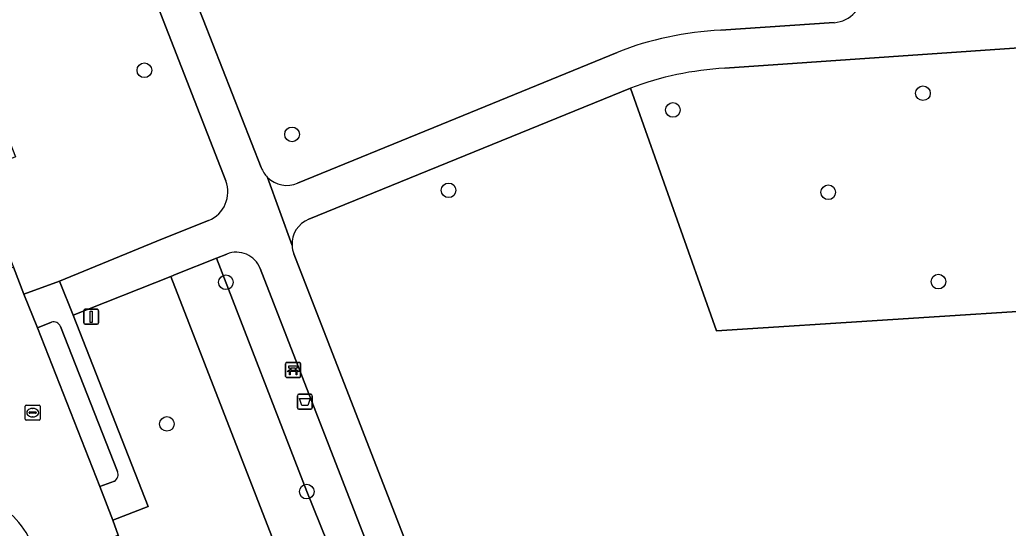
# Model space of a CAD drawing. Extents: x 159680 to 160786, y 387323 to 388340.
# Drawn here: x 160151.9 to 160217.9, y 387907.8 to 387941.8 of the extents above; entities that cross this region are included whole.
import ezdxf

# ---------------------------------------------------------------- set-up
doc = ezdxf.new("R2010")
doc.units = 0
for name, color, linetype in [('IMGEO_Afvalbak', 7, 'Continuous'), ('IMGEO_Bank', 7, 'Continuous'), ('IMGEO_Boom', 7, 'Continuous'), ('IMGEO_Groenvoorziening', 7, 'Continuous'), ('IMGEO_Lichtmast', 7, 'Continuous'), ('IMGEO_Rijbaan_lokaal_open', 7, 'Continuous'), ('IMGEO_Rioolput', 7, 'Continuous'), ('IMGEO_Voetpad_halfverhard', 7, 'Continuous'), ('IMGEO_Voetpad_open', 7, 'Continuous')]:
    doc.layers.add(name, color=color, linetype=linetype)

msp = doc.modelspace()

# ---------------------------------------------------------------- linework, layer by layer
at = {"layer": 'IMGEO_Afvalbak'}
for p, q in [((160170.416, 387915.876), (160170.416, 387916.676)), ((160170.416, 387916.676), (160170.416, 387915.876)), ((160170.516, 387916.776), (160171.306, 387916.776)), ((160171.306, 387916.776), (160170.516, 387916.776)), ((160171.406, 387916.676), (160171.406, 387915.876)), ((160171.406, 387915.876), (160171.406, 387916.676)), ((160171.306, 387915.776), (160170.516, 387915.776)), ((160170.516, 387915.776), (160171.306, 387915.776))]:
    msp.add_line(p, q, dxfattribs=at)
msp.add_lwpolyline([(160170.559, 387916.49), (160171.263, 387916.49), (160171.114, 387916.02), (160170.708, 387916.02), (160170.559, 387916.49)], dxfattribs=at)
for centre, start, end in [((160170.516, 387916.676), 90, 180), ((160170.516, 387916.676), 90, 180), ((160171.306, 387916.676), 0, 90), ((160171.306, 387916.676), 360, 90), ((160170.516, 387915.876), 180, 270), ((160170.516, 387915.876), 180, 270), ((160171.306, 387915.876), 270, 0), ((160171.306, 387915.876), 270, 0)]:
    msp.add_arc(centre, 0.1, start, end, dxfattribs=at)
at = {"layer": 'IMGEO_Bank'}
for p, q in [((160169.634, 387917.969), (160169.634, 387918.81)), ((160169.634, 387918.81), (160169.634, 387917.969)), ((160169.709, 387918.894), (160170.55, 387918.894)), ((160170.55, 387918.894), (160169.709, 387918.894)), ((160170.331, 387918.292), (160169.938, 387918.292)), ((160169.943, 387918.4), (160169.943, 387918.506)), ((160169.987, 387918.506), (160169.987, 387918.4)), ((160170.275, 387918.512), (160169.993, 387918.512)), ((160169.993, 387918.394), (160170.275, 387918.394)), ((160170.281, 387918.4), (160170.281, 387918.506)), ((160170.325, 387918.506), (160170.325, 387918.4)), ((160170.634, 387918.819), (160170.634, 387917.978)), ((160170.634, 387917.978), (160170.634, 387918.819)), ((160170.559, 387917.894), (160169.718, 387917.894)), ((160169.718, 387917.894), (160170.559, 387917.894))]:
    msp.add_line(p, q, dxfattribs=at)
for points in [[(160169.881, 387918.292), (160169.739, 387918.292), (160169.851, 387918.394), (160169.937, 387918.394)], [(160169.937, 387918.512), (160169.851, 387918.512), (160169.851, 387918.673), (160170.414, 387918.673), (160170.414, 387918.512), (160170.331, 387918.512)], [(160169.931, 387918.285), (160169.931, 387918.078), (160169.888, 387918.078), (160169.888, 387918.285)], [(160170.331, 387918.394), (160170.414, 387918.394), (160170.526, 387918.292), (160170.387, 387918.292)], [(160170.381, 387918.285), (160170.381, 387918.078), (160170.337, 387918.078), (160170.337, 387918.285)]]:
    msp.add_lwpolyline(points, dxfattribs=at)
for centre, radius, start, end in [((160169.712, 387918.816), 0.0779, 92.4484, 184.28452), ((160169.712, 387918.816), 0.0779, 92.4484, 184.28452), ((160169.881, 387918.285), 0.00671, 2.89567, 87.10433), ((160169.938, 387918.285), 0.00671, 92.89567, 177.10433), ((160169.936, 387918.505), 0.00671, 2.89567, 87.10433), ((160169.936, 387918.401), 0.00671, 272.89567, 357.10433), ((160169.993, 387918.505), 0.00671, 92.89567, 177.10433), ((160169.993, 387918.401), 0.00671, 182.89567, 267.10433), ((160170.275, 387918.505), 0.00671, 2.89567, 87.10433), ((160170.275, 387918.401), 0.00671, 272.89567, 357.10433), ((160170.332, 387918.505), 0.00671, 92.89567, 177.10433), ((160170.332, 387918.401), 0.00671, 182.89567, 267.10433), ((160170.33, 387918.285), 0.00671, 2.89567, 87.10433), ((160170.387, 387918.285), 0.00671, 92.89567, 177.10433), ((160170.556, 387918.816), 0.0779, 2.4484, 94.28452), ((160170.556, 387918.816), 0.0779, 2.4484, 94.28452), ((160169.712, 387917.972), 0.0779, 182.4484, 274.28452), ((160169.712, 387917.972), 0.0779, 182.4484, 274.28452), ((160170.556, 387917.972), 0.0779, 272.4484, 4.28452), ((160170.556, 387917.972), 0.0779, 272.4484, 4.28452)]:
    msp.add_arc(centre, radius, start, end, dxfattribs=at)
at = {"layer": 'IMGEO_Boom'}
for centre in [(160160.198, 387938.419), (160212.205, 387936.889), (160195.499, 387935.77), (160170.06, 387934.135), (160180.518, 387930.399), (160205.876, 387930.269), (160165.64, 387924.253), (160213.238, 387924.301), (160161.701, 387914.792), (160171.044, 387910.266)]:
    msp.add_circle(centre, 0.489, dxfattribs=at)
at = {"layer": 'IMGEO_Groenvoorziening'}
for points in [[(160146.101, 387981.164), (160142.324, 387979.675), (160138.864, 387978.366), (160131.76, 387975.659), (160133.244, 387971.861), (160134.554, 387968.586), (160135.868, 387965.217), (160137.991, 387959.814), (160140.621, 387960.823), (160151.591, 387932.646), (160148.978, 387931.586), (160150.863, 387926.76), (160151.456, 387925.265), (160152.156, 387923.465), (160154.538, 387924.338), (160161.401, 387927.165), (160164.49, 387928.393)], [(160165.633, 387931.034), (160161.804, 387940.861), (160146.101, 387981.164)], [(160208.168, 387943.723), (160207.556, 387953.24), (160189.401, 387949.797), (160185.887, 387949.063), (160185.254, 387951.472), (160171.077, 387945.62), (160163.813, 387942.595), (160164.121, 387941.81), (160167.999, 387931.913)], [(160198.713, 387941.098), (160206.269, 387941.601)], [(160221.302, 387933.442), (160220.879, 387940.086), (160198.981, 387938.557)], [(160170.434, 387930.866), (160180.021, 387934.796), (160191.768, 387939.611)], [(160221.967, 387922.53), (160198.415, 387921.014), (160192.67, 387937.221), (160171.184, 387928.476)], [(160192.67, 387937.221), (160198.415, 387921.014), (160221.967, 387922.53), (160221.76, 387926.12), (160221.586, 387928.904), (160221.302, 387933.442)], [(160165.706, 387926.143), (160165.016, 387925.868), (160171.044, 387910.266), (160176.625, 387896.482), (160181.748, 387882.357), (160184.355, 387875.641), (160189.451, 387877.619), (160188.578, 387877.562)], [(160170.184, 387926.148), (160181.642, 387896.652), (160188.081, 387880.462)], [(160185.48, 387879.997), (160167.932, 387925.178)], [(160161.958, 387924.652), (160155.436, 387922.055), (160160.461, 387909.279), (160158.08, 387908.368), (160158.448, 387907.349), (160158.881, 387906.227), (160160.987, 387900.854), (160163.654, 387901.917), (160174.514, 387874.005), (160171.868, 387872.939), (160175.772, 387862.953), (160178.397, 387856.184), (160181.057, 387857.24), (160191.985, 387829.315), (160189.292, 387828.254), (160190.864, 387824.246), (160191.887, 387821.565), (160194.696, 387822.564), (160195.006, 387821.695)], [(160198.562, 387819.884), (160203.526, 387821.946), (160220.998, 387828.827), (160218.994, 387833.988), (160197.633, 387825.935), (160186.463, 387857.316), (160187.833, 387858.03), (160187.32, 387859.333), (160161.958, 387924.652)], [(160153.993, 387921.599), (160153.052, 387921.218)], [(160153.052, 387921.218), (160157.219, 387910.606), (160158.192, 387910.964)], [(160158.404, 387911.614), (160154.593, 387921.303)]]:
    msp.add_lwpolyline(points, dxfattribs=at)
msp.add_lwpolyline([(160189.451, 387877.619), (160184.355, 387875.641), (160181.748, 387882.357), (160176.625, 387896.482), (160171.044, 387910.266), (160165.016, 387925.868), (160162.326, 387924.798), (160161.958, 387924.652), (160187.32, 387859.333), (160187.833, 387858.03), (160191.79, 387859.566), (160195.846, 387861.141), (160195.054, 387863.182)], close=True, dxfattribs=at)
for centre, radius, start, end in [((160206.133, 387943.633), 2.037, 273.82156, 2.52705), ((160199.685, 387919.597), 21.523, 92.58839, 111.58197), ((160200.137, 387917.523), 21.065, 93.14514, 110.76026), ((160169.732, 387932.59), 1.86, 201.34399, 225.3797), ((160163.722, 387930.293), 2.049, 291.99928, 21.1957), ((160169.733, 387932.589), 1.86, 225.33193, 292.14694), ((160171.865, 387926.805), 1.804, 112.17377, 182.95533), ((160166.339, 387924.553), 1.711, 21.41658, 111.7087), ((160171.877, 387926.806), 1.816, 182.9707, 201.24657), ((160154.115, 387921.09), 0.524, 24.04824, 103.43444), ((160157.913, 387911.415), 0.53, 301.78957, 22.08256)]:
    msp.add_arc(centre, radius, start, end, dxfattribs=at)
at = {"layer": 'IMGEO_Lichtmast'}
for p, q in [((160156.148, 387921.549), (160156.148, 387922.349)), ((160156.148, 387922.349), (160156.148, 387921.549)), ((160156.248, 387922.449), (160157.038, 387922.449)), ((160157.038, 387922.449), (160156.248, 387922.449)), ((160157.138, 387922.349), (160157.138, 387921.549)), ((160157.138, 387921.549), (160157.138, 387922.349)), ((160157.038, 387921.449), (160156.248, 387921.449)), ((160156.248, 387921.449), (160157.038, 387921.449))]:
    msp.add_line(p, q, dxfattribs=at)
msp.add_lwpolyline([(160156.568, 387922.324), (160156.718, 387922.324), (160156.718, 387921.574), (160156.568, 387921.574), (160156.568, 387922.324)], dxfattribs=at)
for centre, start, end in [((160156.248, 387922.349), 90, 180), ((160156.248, 387922.349), 90, 180), ((160157.038, 387922.349), 0, 90), ((160157.038, 387922.349), 360, 90), ((160156.248, 387921.549), 180, 270), ((160156.248, 387921.549), 180, 270), ((160157.038, 387921.549), 270, 0), ((160157.038, 387921.549), 270, 0)]:
    msp.add_arc(centre, 0.1, start, end, dxfattribs=at)
at = {"layer": 'IMGEO_Rijbaan_lokaal_open'}
for points in [[(160153.052, 387921.218), (160152.156, 387923.465), (160151.456, 387925.265), (160149.838, 387924.597), (160147.944, 387923.815), (160146.305, 387923.152), (160146.7, 387922.155)], [(160152.882, 387906.291), (160153.292, 387905.329), (160154.919, 387905.962), (160156.809, 387906.723), (160158.448, 387907.349), (160158.08, 387908.368), (160157.219, 387910.606), (160153.052, 387921.218)]]:
    msp.add_lwpolyline(points, dxfattribs=at)
msp.add_arc((160147.594, 387904.599), 5.552, 17.74334, 108.43231, dxfattribs=at)
at = {"layer": 'IMGEO_Rioolput'}
for p, q in [((160152.236, 387915.119), (160152.236, 387915.971)), ((160152.311, 387916.045), (160153.163, 387916.045)), ((160152.724, 387915.825), (160152.749, 387915.825)), ((160153.237, 387915.971), (160153.237, 387915.119)), ((160153.163, 387915.045), (160152.311, 387915.045)), ((160152.495, 387915.539), (160152.495, 387915.551)), ((160152.933, 387915.502), (160152.535, 387915.502)), ((160152.538, 387915.588), (160152.936, 387915.588)), ((160152.747, 387915.265), (160152.722, 387915.265)), ((160152.979, 387915.551), (160152.979, 387915.539))]:
    msp.add_line(p, q, dxfattribs=at)
for points in [[(160152.236, 387915.119), (160152.236, 387915.971)], [(160152.311, 387916.045), (160153.163, 387916.045)], [(160153.237, 387915.971), (160153.237, 387915.119)], [(160153.163, 387915.045), (160152.311, 387915.045)]]:
    msp.add_lwpolyline(points, dxfattribs=at)
for centre, radius, start, end in [((160152.313, 387915.969), 0.0765, 91.55205, 178.44795), ((160152.313, 387915.969), 0.0765, 91.55205, 178.44795), ((160153.161, 387915.969), 0.0765, 1.55205, 88.44795), ((160153.161, 387915.969), 0.0765, 1.55205, 88.44795), ((160152.313, 387915.121), 0.0765, 181.55205, 268.44795), ((160152.313, 387915.121), 0.0765, 181.55205, 268.44795), ((160152.535, 387915.548), 0.0403, 85.87752, 175.75265), ((160152.532, 387915.538), 0.0366, 178.93798, 274.71019), ((160152.936, 387915.545), 0.043, 264.86636, 352.45326), ((160152.94, 387915.55), 0.0386, 1.73085, 96.63898), ((160153.161, 387915.121), 0.0765, 271.55205, 358.44795), ((160153.161, 387915.121), 0.0765, 271.55205, 358.44795)]:
    msp.add_arc(centre, radius, start, end, dxfattribs=at)
for centre, major_axis, ratio, start_param, end_param in [((160152.723, 387915.545), (-0.387, 0.002), 0.722429, 4.712389, 7.853982), ((160152.748, 387915.545), (-0.39, 0.002), 0.717154, 1.570796, 4.712389)]:
    msp.add_ellipse(centre, major_axis=major_axis, ratio=ratio, start_param=start_param, end_param=end_param, dxfattribs=at)
at = {"layer": 'IMGEO_Voetpad_halfverhard'}
for points in [[(160167.999, 387931.913), (160164.121, 387941.81), (160163.813, 387942.595), (160163.17, 387944.237), (160152.156, 387972.348), (160149.641, 387978.766), (160148.364, 387982.025), (160146.101, 387981.164), (160161.804, 387940.861), (160165.633, 387931.034)], [(160170.063, 387926.712), (160168.425, 387931.266)], [(160164.49, 387928.393), (160161.401, 387927.165), (160154.538, 387924.338), (160155.436, 387922.055), (160161.958, 387924.652), (160162.326, 387924.798), (160165.016, 387925.868), (160165.706, 387926.143)], [(160188.081, 387880.462), (160181.642, 387896.652), (160170.184, 387926.148)], [(160167.932, 387925.178), (160185.48, 387879.997)]]:
    msp.add_lwpolyline(points, dxfattribs=at)
for centre, radius, start, end in [((160169.732, 387932.59), 1.86, 201.34399, 225.3797), ((160163.722, 387930.293), 2.049, 291.99928, 21.1957), ((160166.339, 387924.553), 1.711, 21.41658, 111.7087), ((160171.877, 387926.806), 1.816, 182.9707, 201.24657)]:
    msp.add_arc(centre, radius, start, end, dxfattribs=at)
at = {"layer": 'IMGEO_Voetpad_open'}
for points in [[(160198.981, 387938.557), (160220.879, 387940.086), (160220.722, 387942.558)], [(160206.269, 387941.601), (160198.713, 387941.098)], [(160191.768, 387939.611), (160180.021, 387934.796), (160170.434, 387930.866)], [(160171.184, 387928.476), (160192.67, 387937.221)], [(160168.425, 387931.266), (160170.063, 387926.712)], [(160154.538, 387924.338), (160152.156, 387923.465), (160153.052, 387921.218), (160153.993, 387921.599)], [(160158.192, 387910.964), (160157.219, 387910.606), (160158.08, 387908.368), (160160.461, 387909.279), (160155.436, 387922.055), (160154.538, 387924.338)], [(160154.593, 387921.303), (160158.404, 387911.614)]]:
    msp.add_lwpolyline(points, dxfattribs=at)
for centre, radius, start, end in [((160206.133, 387943.633), 2.037, 273.82156, 2.52705), ((160199.685, 387919.597), 21.523, 92.58839, 111.58197), ((160200.137, 387917.523), 21.065, 93.14514, 110.76026), ((160169.733, 387932.589), 1.86, 225.33193, 292.14694), ((160171.865, 387926.805), 1.804, 112.17377, 182.95533), ((160154.115, 387921.09), 0.524, 24.04824, 103.43444), ((160157.913, 387911.415), 0.53, 301.78957, 22.08256), ((160147.594, 387904.599), 5.552, 17.74334, 108.43231)]:
    msp.add_arc(centre, radius, start, end, dxfattribs=at)

doc.saveas('drawing.dxf')
